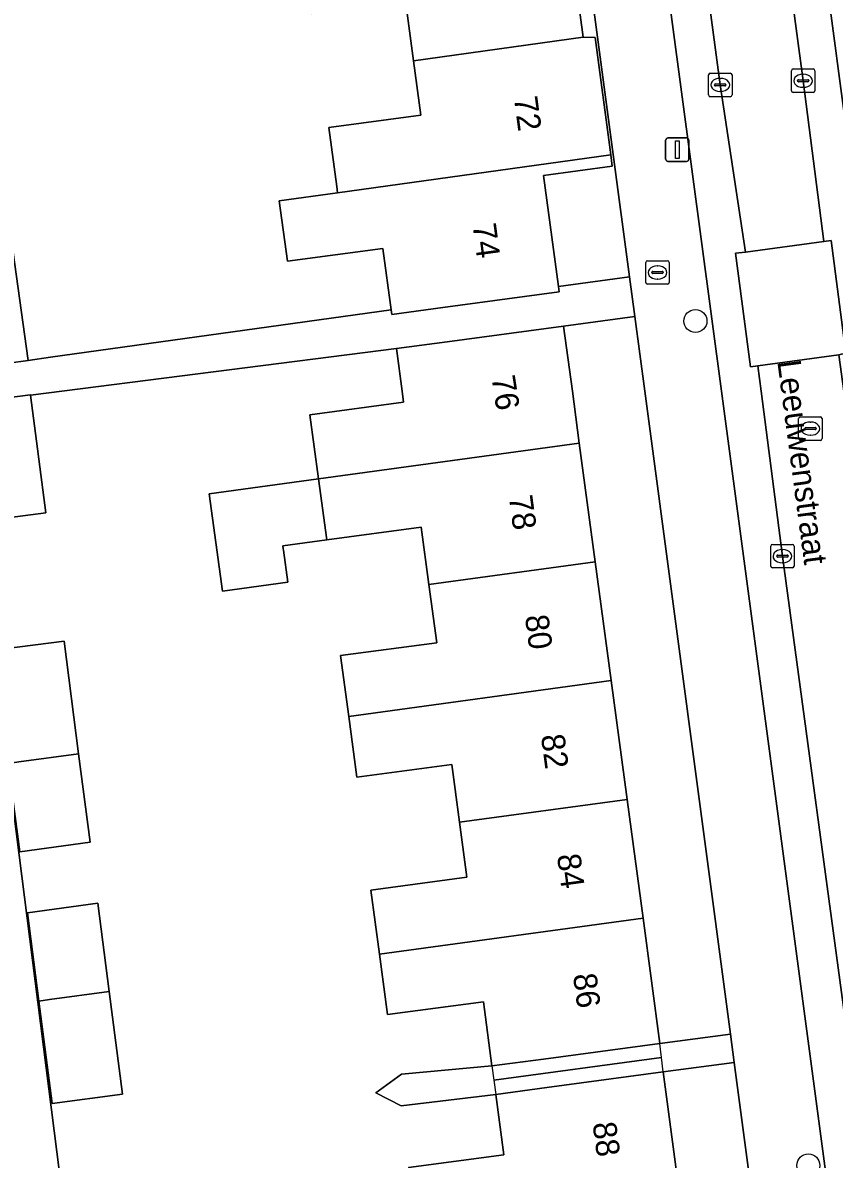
# Model space of a CAD drawing. Extents: x 163147 to 163550, y 380933 to 381639.
# Drawn here: x 163463.29 to 163497.87, y 381217.29 to 381265.69 of the extents above; entities that cross this region are included whole.
import ezdxf

# ---------------------------------------------------------------- set-up
doc = ezdxf.new("R2010")
doc.units = 0
for name, color, linetype in [('IMGEO_Boom', 7, 'Continuous'), ('IMGEO_Brandkraan', 7, 'Continuous'), ('IMGEO_Erf', 7, 'Continuous'), ('IMGEO_Kolk', 7, 'Continuous'), ('IMGEO_Lichtmast', 7, 'Continuous'), ('IMGEO_Openbare_ruimte_label', 7, 'Continuous'), ('IMGEO_Pand', 7, 'Continuous'), ('IMGEO_Pand_nummerreeks', 7, 'Continuous'), ('IMGEO_Pand_overbouw', 7, 'Continuous'), ('IMGEO_Parkeervlak_open', 7, 'Continuous'), ('IMGEO_Rijbaan_lokaal_open', 7, 'Continuous'), ('IMGEO_Rioolput', 7, 'Continuous'), ('IMGEO_Voetpad_open', 7, 'Continuous')]:
    doc.layers.add(name, color=color, linetype=linetype)

msp = doc.modelspace()

# ---------------------------------------------------------------- linework, layer by layer
at = {"layer": 'IMGEO_Boom'}
for centre in [(163491.954, 381252.987), (163496.767, 381217.023)]:
    msp.add_circle(centre, 0.489, dxfattribs=at)
at = {"layer": 'IMGEO_Brandkraan'}
for p, q in [((163489.838, 381254.632), (163489.838, 381255.484)), ((163489.913, 381255.558), (163490.765, 381255.558)), ((163490.839, 381255.484), (163490.839, 381254.632)), ((163490.097, 381255.052), (163490.097, 381255.064)), ((163490.535, 381255.015), (163490.137, 381255.015)), ((163490.14, 381255.101), (163490.538, 381255.101)), ((163490.326, 381255.338), (163490.351, 381255.338)), ((163490.581, 381255.064), (163490.581, 381255.052)), ((163490.765, 381254.558), (163489.913, 381254.558)), ((163490.349, 381254.778), (163490.324, 381254.778))]:
    msp.add_line(p, q, dxfattribs=at)
for points in [[(163489.838, 381254.632), (163489.838, 381255.484)], [(163489.913, 381255.558), (163490.765, 381255.558)], [(163490.839, 381255.484), (163490.839, 381254.632)], [(163490.765, 381254.558), (163489.913, 381254.558)]]:
    msp.add_lwpolyline(points, dxfattribs=at)
for centre, radius, start, end in [((163489.915, 381255.482), 0.0765, 91.552, 178.448), ((163489.915, 381255.482), 0.0765, 91.552, 178.448), ((163490.763, 381255.482), 0.0765, 1.552, 88.448), ((163490.763, 381255.482), 0.0765, 1.552, 88.448), ((163490.137, 381255.061), 0.0403, 85.8775, 175.7526), ((163490.134, 381255.051), 0.0366, 178.938, 274.7102), ((163490.538, 381255.058), 0.043, 264.8664, 352.4533), ((163490.542, 381255.063), 0.0386, 1.7309, 96.639), ((163489.915, 381254.634), 0.0765, 181.552, 268.448), ((163489.915, 381254.634), 0.0765, 181.552, 268.448), ((163490.763, 381254.634), 0.0765, 271.552, 358.448), ((163490.763, 381254.634), 0.0765, 271.552, 358.448)]:
    msp.add_arc(centre, radius, start, end, dxfattribs=at)
for centre, major_axis, ratio, start_param, end_param in [((163490.325, 381255.058), (-0.387, 0.002), 0.722429, 4.712389, 7.853982), ((163490.35, 381255.058), (-0.39, 0.002), 0.717154, 1.570796, 4.712389)]:
    msp.add_ellipse(centre, major_axis=major_axis, ratio=ratio, start_param=start_param, end_param=end_param, dxfattribs=at)
at = {"layer": 'IMGEO_Erf'}
for points in [[(163485.063, 381285.397), (163482.041, 381284.995), (163482.711, 381279.984), (163485.628, 381280.324), (163486.301, 381275.308), (163486.362, 381274.852), (163485.875, 381274.787), (163486.496, 381270.159), (163487.177, 381265.079), (163487.679, 381265.059), (163488.348, 381260.066), (163488.413, 381259.582), (163485.482, 381259.188), (163486.116, 381254.463), (163489.144, 381254.867), (163485.724, 381280.514)], [(163489.793, 381250), (163489.37, 381253.175), (163486.338, 381252.771), (163486.71, 381250), (163487.006, 381247.792), (163487.685, 381242.734), (163488.363, 381237.675), (163489.042, 381232.616), (163489.721, 381227.557), (163490.437, 381222.219), (163493.444, 381222.62)], [(163465.674, 381234.559), (163466.161, 381230.788), (163463.165, 381230.376), (163462.678, 381234.147), (163462.055, 381238.969), (163462.505, 381239.027), (163465.054, 381239.356)], [(163466.982, 381224.435), (163467.548, 381220.055), (163464.548, 381219.667), (163463.986, 381224.024), (163463.501, 381227.78), (163466.497, 381228.192)], [(163493.605, 381221.412), (163490.583, 381221.009), (163491.268, 381215.906), (163491.945, 381210.854), (163492.623, 381205.804), (163493.301, 381200.753), (163493.978, 381195.702), (163494.669, 381190.556), (163497.667, 381190.955)]]:
    msp.add_lwpolyline(points, close=True, dxfattribs=at)
for points in [[(163462.799, 381256.522), (163463.525, 381251.312), (163464.476, 381251.445), (163478.991, 381253.469), (163478.64, 381256.078), (163474.568, 381255.532), (163474.223, 381258.107), (163476.711, 381258.452), (163476.675, 381258.718), (163476.338, 381261.234), (163480.254, 381261.759), (163479.943, 381264.076), (163479.601, 381266.625)], [(163479.726, 381216.934), (163483.789, 381217.479), (163483.444, 381220.051), (163479.421, 381219.56), (163478.338, 381220.119), (163479.43, 381220.912), (163483.286, 381221.26), (163482.919, 381223.997), (163478.833, 381223.448), (163478.489, 381226.015), (163478.122, 381228.752), (163482.221, 381229.302), (163481.908, 381231.637), (163481.578, 381234.1), (163477.532, 381233.557), (163477.186, 381236.14), (163476.838, 381238.737), (163480.93, 381239.286), (163480.598, 381241.761), (163480.27, 381244.209), (163476.245, 381243.669), (163474.377, 381243.413), (163474.394, 381243.288), (163474.401, 381243.233), (163474.589, 381241.865), (163471.809, 381241.483), (163471.24, 381245.628), (163475.897, 381246.267), (163475.531, 381248.995), (163479.522, 381249.53), (163479.459, 381250), (163479.216, 381251.816), (163463.624, 381249.828), (163464.284, 381244.821), (163461.325, 381244.431)], [(163461.395, 381243.883), (163465.785, 381209.444)]]:
    msp.add_lwpolyline(points, dxfattribs=at)
at = {"layer": 'IMGEO_Kolk'}
for p, q in [((163496.116, 381263.723), (163496.968, 381263.723)), ((163492.511, 381262.618), (163492.511, 381263.47)), ((163492.586, 381263.544), (163493.438, 381263.544)), ((163492.999, 381263.324), (163493.024, 381263.324)), ((163493.512, 381263.47), (163493.512, 381262.618)), ((163496.041, 381262.797), (163496.041, 381263.649)), ((163496.3, 381263.217), (163496.3, 381263.229)), ((163496.343, 381263.266), (163496.741, 381263.266)), ((163496.529, 381263.503), (163496.554, 381263.503)), ((163496.784, 381263.229), (163496.784, 381263.217)), ((163497.042, 381263.649), (163497.042, 381262.797)), ((163492.77, 381263.038), (163492.77, 381263.05)), ((163493.208, 381263.001), (163492.81, 381263.001)), ((163492.813, 381263.087), (163493.211, 381263.087)), ((163493.022, 381262.764), (163492.997, 381262.764)), ((163493.254, 381263.05), (163493.254, 381263.038)), ((163496.738, 381263.18), (163496.34, 381263.18)), ((163496.552, 381262.943), (163496.527, 381262.943)), ((163493.438, 381262.544), (163492.586, 381262.544)), ((163496.968, 381262.723), (163496.116, 381262.723)), ((163495.16, 381242.55), (163495.16, 381243.402)), ((163495.235, 381243.476), (163496.087, 381243.476)), ((163496.161, 381243.402), (163496.161, 381242.55)), ((163495.419, 381242.97), (163495.419, 381242.982)), ((163495.857, 381242.933), (163495.459, 381242.933)), ((163495.462, 381243.019), (163495.86, 381243.019)), ((163495.648, 381243.256), (163495.673, 381243.256)), ((163495.903, 381242.982), (163495.903, 381242.97)), ((163496.087, 381242.476), (163495.235, 381242.476)), ((163495.671, 381242.696), (163495.646, 381242.696))]:
    msp.add_line(p, q, dxfattribs=at)
for points in [[(163496.116, 381263.723), (163496.968, 381263.723)], [(163492.511, 381262.618), (163492.511, 381263.47)], [(163492.586, 381263.544), (163493.438, 381263.544)], [(163493.512, 381263.47), (163493.512, 381262.618)], [(163496.041, 381262.797), (163496.041, 381263.649)], [(163497.042, 381263.649), (163497.042, 381262.797)], [(163493.438, 381262.544), (163492.586, 381262.544)], [(163496.968, 381262.723), (163496.116, 381262.723)], [(163495.16, 381242.55), (163495.16, 381243.402)], [(163495.235, 381243.476), (163496.087, 381243.476)], [(163496.161, 381243.402), (163496.161, 381242.55)], [(163496.087, 381242.476), (163495.235, 381242.476)]]:
    msp.add_lwpolyline(points, dxfattribs=at)
for centre, radius, start, end in [((163496.118, 381263.647), 0.0765, 91.552, 178.448), ((163496.118, 381263.647), 0.0765, 91.552, 178.448), ((163496.966, 381263.647), 0.0765, 1.552, 88.448), ((163496.966, 381263.647), 0.0765, 1.552, 88.448), ((163492.588, 381263.468), 0.0765, 91.552, 178.448), ((163492.588, 381263.468), 0.0765, 91.552, 178.448), ((163493.436, 381263.468), 0.0765, 1.552, 88.448), ((163493.436, 381263.468), 0.0765, 1.552, 88.448), ((163496.34, 381263.226), 0.0403, 85.8775, 175.7526), ((163496.745, 381263.228), 0.0386, 1.7309, 96.639), ((163492.81, 381263.047), 0.0403, 85.8775, 175.7526), ((163492.807, 381263.037), 0.0366, 178.938, 274.7102), ((163493.211, 381263.044), 0.043, 264.8664, 352.4533), ((163493.215, 381263.049), 0.0386, 1.7309, 96.639), ((163496.118, 381262.799), 0.0765, 181.552, 268.448), ((163496.118, 381262.799), 0.0765, 181.552, 268.448), ((163496.337, 381263.216), 0.0366, 178.938, 274.7102), ((163496.741, 381263.223), 0.043, 264.8664, 352.4533), ((163496.966, 381262.799), 0.0765, 271.552, 358.448), ((163496.966, 381262.799), 0.0765, 271.552, 358.448), ((163492.588, 381262.62), 0.0765, 181.552, 268.448), ((163492.588, 381262.62), 0.0765, 181.552, 268.448), ((163493.436, 381262.62), 0.0765, 271.552, 358.448), ((163493.436, 381262.62), 0.0765, 271.552, 358.448), ((163495.237, 381243.4), 0.0765, 91.552, 178.448), ((163495.237, 381243.4), 0.0765, 91.552, 178.448), ((163496.085, 381243.4), 0.0765, 1.552, 88.448), ((163496.085, 381243.4), 0.0765, 1.552, 88.448), ((163495.459, 381242.979), 0.0403, 85.8775, 175.7526), ((163495.456, 381242.969), 0.0366, 178.938, 274.7102), ((163495.86, 381242.976), 0.043, 264.8664, 352.4533), ((163495.864, 381242.981), 0.0386, 1.7309, 96.639), ((163495.237, 381242.552), 0.0765, 181.552, 268.448), ((163495.237, 381242.552), 0.0765, 181.552, 268.448), ((163496.085, 381242.552), 0.0765, 271.552, 358.448), ((163496.085, 381242.552), 0.0765, 271.552, 358.448)]:
    msp.add_arc(centre, radius, start, end, dxfattribs=at)
for centre, major_axis, ratio, start_param, end_param in [((163492.998, 381263.044), (-0.387, 0.002), 0.722429, 4.712389, 7.853982), ((163493.023, 381263.044), (-0.39, 0.002), 0.717154, 1.570796, 4.712389), ((163496.528, 381263.223), (-0.387, 0.002), 0.722429, 4.712389, 7.853982), ((163496.553, 381263.223), (-0.39, 0.002), 0.717154, 1.570796, 4.712389), ((163495.647, 381242.976), (-0.387, 0.002), 0.722429, 4.712389, 7.853982), ((163495.672, 381242.976), (-0.39, 0.002), 0.717154, 1.570796, 4.712389)]:
    msp.add_ellipse(centre, major_axis=major_axis, ratio=ratio, start_param=start_param, end_param=end_param, dxfattribs=at)
at = {"layer": 'IMGEO_Lichtmast'}
for p, q in [((163490.685, 381259.888), (163490.685, 381260.688)), ((163490.685, 381260.688), (163490.685, 381259.888)), ((163490.785, 381260.788), (163491.575, 381260.788)), ((163491.575, 381260.788), (163490.785, 381260.788)), ((163491.675, 381260.688), (163491.675, 381259.888)), ((163491.675, 381259.888), (163491.675, 381260.688)), ((163491.575, 381259.788), (163490.785, 381259.788)), ((163490.785, 381259.788), (163491.575, 381259.788))]:
    msp.add_line(p, q, dxfattribs=at)
msp.add_lwpolyline([(163491.105, 381260.663), (163491.255, 381260.663), (163491.255, 381259.913), (163491.105, 381259.913), (163491.105, 381260.663)], dxfattribs=at)
for centre, start, end in [((163490.785, 381260.688), 90, 180), ((163490.785, 381260.688), 90, 180), ((163491.575, 381260.688), 0, 90), ((163491.575, 381260.688), 360, 90), ((163490.785, 381259.888), 180, 270), ((163490.785, 381259.888), 180, 270), ((163491.575, 381259.888), 270, 0), ((163491.575, 381259.888), 270, 0)]:
    msp.add_arc(centre, 0.1, start, end, dxfattribs=at)
at = {"layer": 'IMGEO_Pand'}
for points in [[(163486.496, 381270.159), (163475.265, 381268.601), (163475.602, 381266.089), (163479.601, 381266.625), (163479.943, 381264.076), (163487.177, 381265.079)], [(163487.679, 381265.059), (163487.177, 381265.079), (163479.943, 381264.076), (163480.254, 381261.759), (163476.338, 381261.234), (163476.675, 381258.718), (163476.711, 381258.452), (163488.348, 381260.066)], [(163485.482, 381259.188), (163488.413, 381259.582), (163488.348, 381260.066), (163476.711, 381258.452), (163474.223, 381258.107), (163474.568, 381255.532), (163478.64, 381256.078), (163478.991, 381253.469), (163479.017, 381253.272), (163481.192, 381253.564), (163486.147, 381254.229), (163486.116, 381254.463)], [(163462.799, 381256.522), (163460.271, 381256.172), (163459.883, 381256.118), (163460.611, 381250.899), (163460.998, 381250.96), (163463.525, 381251.312)], [(163475.897, 381246.267), (163487.006, 381247.792), (163486.71, 381250), (163486.338, 381252.771), (163481.383, 381252.107), (163479.216, 381251.816), (163479.459, 381250), (163479.522, 381249.53), (163475.531, 381248.995)], [(163463.624, 381249.828), (163463.621, 381249.851), (163460.626, 381249.457), (163461.289, 381244.426), (163461.325, 381244.431), (163464.284, 381244.821)], [(163475.897, 381246.267), (163476.245, 381243.669), (163480.27, 381244.209), (163480.598, 381241.761), (163487.685, 381242.734), (163487.006, 381247.792)], [(163474.394, 381243.288), (163474.377, 381243.413), (163476.245, 381243.669), (163475.897, 381246.267), (163471.24, 381245.628), (163471.809, 381241.483), (163474.589, 381241.865), (163474.401, 381243.233)], [(163488.363, 381237.675), (163487.685, 381242.734), (163480.598, 381241.761), (163480.93, 381239.286), (163476.838, 381238.737), (163477.186, 381236.14)], [(163462.678, 381234.147), (163463.127, 381234.209), (163465.674, 381234.559), (163465.054, 381239.356), (163462.505, 381239.027), (163462.055, 381238.969)], [(163481.908, 381231.637), (163489.042, 381232.616), (163488.363, 381237.675), (163477.186, 381236.14), (163477.532, 381233.557), (163481.578, 381234.1)], [(163465.674, 381234.559), (163463.127, 381234.209), (163462.678, 381234.147), (163463.165, 381230.376), (163466.161, 381230.788)], [(163481.908, 381231.637), (163482.221, 381229.302), (163478.122, 381228.752), (163478.489, 381226.015), (163489.721, 381227.557), (163489.042, 381232.616)], [(163463.986, 381224.024), (163464.435, 381224.086), (163466.982, 381224.435), (163466.497, 381228.192), (163463.501, 381227.78)], [(163489.721, 381227.557), (163478.489, 381226.015), (163478.833, 381223.448), (163482.919, 381223.997), (163483.286, 381221.26), (163485.482, 381221.555), (163490.437, 381222.219)], [(163466.982, 381224.435), (163464.435, 381224.086), (163463.986, 381224.024), (163464.548, 381219.667), (163467.548, 381220.055)], [(163491.268, 381215.906), (163490.583, 381221.009), (163485.628, 381220.344), (163483.444, 381220.051), (163483.789, 381217.479), (163479.726, 381216.934), (163480.065, 381214.406), (163491.119, 381215.886)]]:
    msp.add_lwpolyline(points, close=True, dxfattribs=at)
at = {"layer": 'IMGEO_Pand_overbouw'}
for points in [[(163483.286, 381221.26), (163483.365, 381220.656), (163490.51, 381221.614), (163490.437, 381222.219), (163485.482, 381221.555)], [(163490.583, 381221.009), (163490.51, 381221.614), (163483.365, 381220.656), (163483.444, 381220.051), (163485.628, 381220.344)]]:
    msp.add_lwpolyline(points, close=True, dxfattribs=at)
at = {"layer": 'IMGEO_Parkeervlak_open'}
for points in [[(163490.584, 381309.465), (163490.402, 381309.443), (163490.846, 381305.849), (163493.759, 381284.035), (163496.541, 381263.222), (163497.43, 381256.373), (163497.739, 381256.415), (163498.362, 381251.625), (163498.069, 381251.55), (163498.277, 381250), (163499.186, 381243.223), (163500, 381237.114), (163502.031, 381221.873), (163503.782, 381208.782)], [(163504.96, 381211.766), (163500, 381248.982), (163499.864, 381250), (163492.278, 381306.923)], [(163503.549, 381184.23), (163501.36, 381200.568), (163500, 381210.764), (163498.574, 381221.455), (163495.662, 381242.977), (163494.749, 381250), (163494.609, 381251.077), (163494.305, 381251.042), (163493.658, 381255.873), (163494.08, 381255.92), (163493.013, 381263.045), (163490.358, 381282.994), (163490.149, 381285.047)], [(163488.802, 381281.887), (163493.061, 381250), (163500, 381198.044), (163501.78, 381184.716), (163502.086, 381184.001), (163503.191, 381183.057), (163503.412, 381182.858)]]:
    msp.add_lwpolyline(points, dxfattribs=at)
at = {"layer": 'IMGEO_Rijbaan_lokaal_open'}
for points in [[(163494.08, 381255.92), (163497.43, 381256.373), (163496.541, 381263.222), (163493.759, 381284.035), (163490.846, 381305.849), (163490.402, 381309.443), (163486.73, 381309.012), (163487.468, 381304.821), (163488.958, 381294.533), (163488.987, 381294.337), (163489.02, 381294.106), (163490.135, 381285.185), (163490.149, 381285.047), (163490.358, 381282.994), (163493.013, 381263.045)], [(163494.08, 381255.92), (163493.658, 381255.873), (163494.305, 381251.042), (163494.609, 381251.077), (163498.069, 381251.55), (163498.362, 381251.625), (163497.739, 381256.415), (163497.43, 381256.373)], [(163506.998, 381184.771), (163504.806, 381200.993), (163503.796, 381208.674), (163503.782, 381208.782), (163502.031, 381221.873), (163500, 381237.114), (163499.186, 381243.223), (163498.277, 381250), (163498.069, 381251.55), (163494.609, 381251.077), (163494.749, 381250), (163495.662, 381242.977), (163498.574, 381221.455), (163500, 381210.764), (163501.36, 381200.568), (163503.549, 381184.23)]]:
    msp.add_lwpolyline(points, close=True, dxfattribs=at)
at = {"layer": 'IMGEO_Rioolput'}
for p, q in [((163496.352, 381247.979), (163496.352, 381248.831)), ((163496.427, 381248.905), (163497.279, 381248.905)), ((163497.353, 381248.831), (163497.353, 381247.979)), ((163496.611, 381248.399), (163496.611, 381248.411)), ((163497.049, 381248.362), (163496.651, 381248.362)), ((163496.654, 381248.448), (163497.052, 381248.448)), ((163496.84, 381248.685), (163496.865, 381248.685)), ((163497.095, 381248.411), (163497.095, 381248.399)), ((163497.279, 381247.905), (163496.427, 381247.905)), ((163496.863, 381248.125), (163496.838, 381248.125))]:
    msp.add_line(p, q, dxfattribs=at)
for points in [[(163496.352, 381247.979), (163496.352, 381248.831)], [(163496.427, 381248.905), (163497.279, 381248.905)], [(163497.353, 381248.831), (163497.353, 381247.979)], [(163497.279, 381247.905), (163496.427, 381247.905)]]:
    msp.add_lwpolyline(points, dxfattribs=at)
for centre, radius, start, end in [((163496.429, 381248.829), 0.0765, 91.552, 178.448), ((163496.429, 381248.829), 0.0765, 91.552, 178.448), ((163497.277, 381248.829), 0.0765, 1.552, 88.448), ((163497.277, 381248.829), 0.0765, 1.552, 88.448), ((163496.651, 381248.408), 0.0403, 85.8775, 175.7526), ((163496.648, 381248.398), 0.0366, 178.938, 274.7102), ((163497.052, 381248.405), 0.043, 264.8664, 352.4533), ((163497.056, 381248.41), 0.0386, 1.7309, 96.639), ((163496.429, 381247.981), 0.0765, 181.552, 268.448), ((163496.429, 381247.981), 0.0765, 181.552, 268.448), ((163497.277, 381247.981), 0.0765, 271.552, 358.448), ((163497.277, 381247.981), 0.0765, 271.552, 358.448)]:
    msp.add_arc(centre, radius, start, end, dxfattribs=at)
for centre, major_axis, ratio, start_param, end_param in [((163496.839, 381248.405), (-0.387, 0.002), 0.722429, 4.712389, 7.853982), ((163496.864, 381248.405), (-0.39, 0.002), 0.717154, 1.570796, 4.712389)]:
    msp.add_ellipse(centre, major_axis=major_axis, ratio=ratio, start_param=start_param, end_param=end_param, dxfattribs=at)
at = {"layer": 'IMGEO_Voetpad_open'}
for points in [[(163481.558, 381311.755), (163484.876, 381286.803), (163485.058, 381285.437), (163485.063, 381285.397), (163485.724, 381280.514), (163489.144, 381254.867), (163489.37, 381253.175), (163489.793, 381250), (163493.444, 381222.62), (163493.605, 381221.412), (163497.667, 381190.955)], [(163492.278, 381306.923), (163499.864, 381250), (163500, 381248.982), (163504.96, 381211.766)], [(163503.412, 381182.858), (163503.191, 381183.057), (163502.086, 381184.001), (163501.78, 381184.716), (163500, 381198.044), (163493.061, 381250), (163488.802, 381281.887)], [(163460.626, 381249.457), (163463.621, 381249.851), (163463.624, 381249.828), (163479.216, 381251.816), (163481.383, 381252.107), (163486.338, 381252.771), (163489.37, 381253.175), (163489.144, 381254.867), (163486.116, 381254.463), (163486.147, 381254.229), (163481.192, 381253.564), (163479.017, 381253.272), (163478.991, 381253.469), (163464.476, 381251.445), (163463.525, 381251.312), (163460.998, 381250.96)], [(163465.785, 381209.444), (163461.395, 381243.883)]]:
    msp.add_lwpolyline(points, dxfattribs=at)
msp.add_lwpolyline([(163490.583, 381221.009), (163493.605, 381221.412), (163493.444, 381222.62), (163490.437, 381222.219), (163485.482, 381221.555), (163483.286, 381221.26), (163479.43, 381220.912), (163478.338, 381220.119), (163479.421, 381219.56), (163483.444, 381220.051), (163485.628, 381220.344)], close=True, dxfattribs=at)

# ---------------------------------------------------------------- texts
at = {"layer": 'IMGEO_Openbare_ruimte_label'}
msp.add_text('Leeuwenstraat', height=1, rotation=277.5871, dxfattribs=at).set_placement((163495.44, 381251.266))
at = {"layer": 'IMGEO_Pand_nummerreeks'}
for s, rotation, p in [('72', 277.643, (163484.215, 381262.502)), ('74', 277.6373, (163482.453, 381257.091)), ('76', 278.8646, (163483.261, 381250.598)), ('78', 277.6414, (163484.003, 381245.512)), ('80', 277.6414, (163484.686, 381240.42)), ('82', 277.6414, (163485.368, 381235.334)), ('84', 277.6414, (163486.051, 381230.239)), ('86', 277.6414, (163486.734, 381225.147)), ('88', 277.6412, (163487.568, 381218.817))]:
    msp.add_text(s, height=1, rotation=rotation, dxfattribs=at).set_placement(p)

doc.saveas('drawing.dxf')
